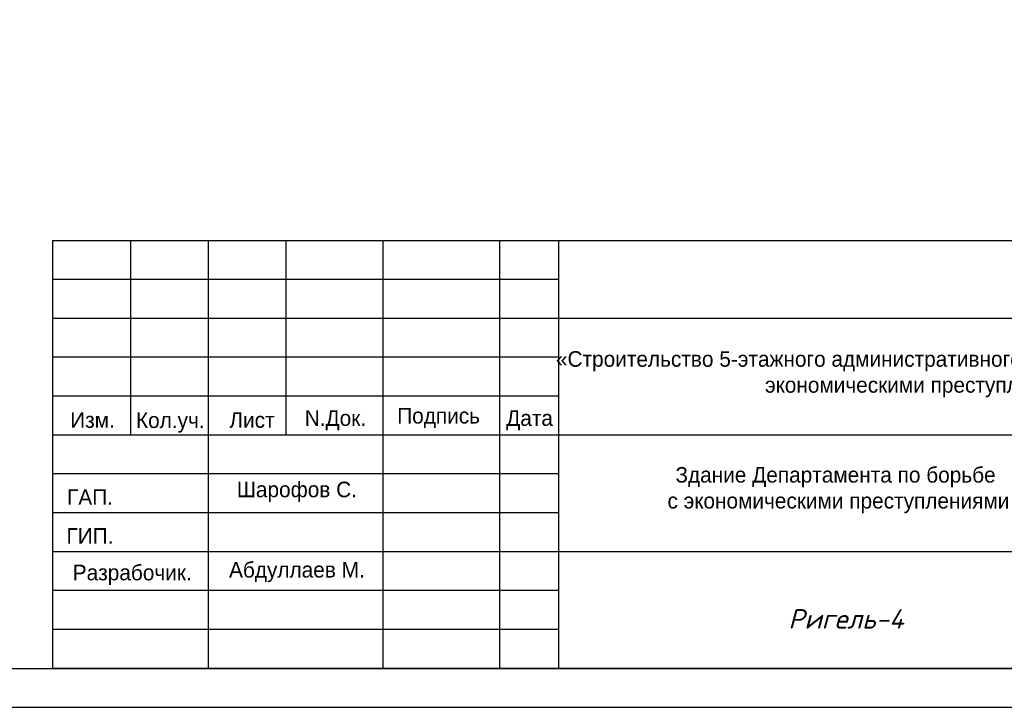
# Model space of a CAD drawing. Header units: millimetres. Extents: x -33345 to 4712671, y -3392 to 121473.
# Tile 601 of 656: x 3083407 to 3096060, y 44501 to 53341. Entities that reach past the tile are written whole.
import ezdxf

# ---------------------------------------------------------------- set-up
doc = ezdxf.new("R2010")
doc.units = ezdxf.units.MM
doc.layers.add('0.25', color=7, linetype='Continuous', lineweight=25)
doc.layers.add('Текст', color=7, linetype='Continuous', lineweight=20)
doc.layers.add('Лист', color=7, linetype='Continuous')
doc.styles.add('X-U-RW-01$0$StyleROMANS', font='GOTHIC.TTF')
doc.styles.add('стиль1', font='isocpeui.ttf', dxfattribs={"height": 300})

# ---------------------------------------------------------------- blocks, each defined once
blk = doc.blocks.new('*U340')
at = {"layer": '0.25', "color": 5, "linetype": 'Continuous', "lineweight": 25, "ltscale": 100}
blk.add_lwpolyline([(-42000, 0), (0, 0), (0, 29700), (-42000, 29700), (-42000, 0)], dxfattribs=at)
at = {"layer": '0.25', "color": 7, "linetype": 'Continuous', "lineweight": 30, "ltscale": 100}
blk.add_lwpolyline([(-40000, 500), (-500, 500), (-500, 29200), (-40000, 29200), (-40000, 500)], dxfattribs=at)
blk = doc.blocks.new('medgor')
at = {"ltscale": 25}
for p, q in [((-44011134, 22929075), (-44011134, 22934575)), ((-44010134, 22932075), (-44010134, 22934575)), ((-44009134, 22929075), (-44009134, 22934575)), ((-44008134, 22932075), (-44008134, 22934575)), ((-44006889, 22929075), (-44006889, 22934575)), ((-44005389, 22929075), (-44005389, 22934575)), ((-44004634, 22929075), (-44004634, 22934575)), ((-44004634, 22934075), (-44011134, 22934075)), ((-43992634, 22933575), (-44011134, 22933575)), ((-44004634, 22933075), (-44011134, 22933075)), ((-44004634, 22932575), (-44011134, 22932575)), ((-43992634, 22932075), (-44011134, 22932075)), ((-44004634, 22931575), (-44011134, 22931575)), ((-44004634, 22931075), (-44011134, 22931075)), ((-43992634, 22930575), (-44011134, 22930575)), ((-44004634, 22930075), (-44011134, 22930075)), ((-44004634, 22929575), (-44011134, 22929575))]:
    blk.add_line(p, q, dxfattribs=at)
blk.add_lwpolyline([(-44011134, 22934575), (-43992634, 22934575), (-43992634, 22929075), (-44011134, 22929075)], close=True, dxfattribs=at)
at = {"layer": 'Текст', "char_height": 200, "attachment_point": 8, "style": 'X-U-RW-01$0$StyleROMANS'}
for s, insert, width in [('\\pxqc;«Строительство 5-этажного административного здания Управления Департамента по борьбе с экономическими преступлениями города Ташкента»', (-43998711, 22932559), 11910.39), ('Изм.', (-44010625, 22932165), 748.42), ('Кол.уч.', (-44009625, 22932105), 748.42), ('Лист', (-44008575, 22932165), 748.42), ('N.Док.', (-44007503, 22932135), 748.42), ('Подпись', (-44006177, 22932165), 748.42), ('Дата', (-44005008, 22932135), 748.42), ('Здание Департамента по борьбе\\P с экономическими преступлениями', (-44001076, 22931070), 11910.39), ('Шарофов С.', (-44007998, 22931215), 2029.72), ('ГАП.', (-44010657, 22931178), 748.42), ('ГИП.', (-44010657, 22930678), 748.42), ('Абдуллаев М.', (-44007998, 22930183), 2180.46), ('Разрабочик.', (-44010114, 22930147), 748.42)]:
    blk.add_mtext(s, dxfattribs=dict(at, insert=insert, width=width))

msp = doc.modelspace()

# ---------------------------------------------------------------- block references
msp.add_blockref('medgor', (47094967.457, -22884073.497, 1359241.5))
at = {"layer": 'Лист', "ltscale": 100, "transparency": 33554687}
msp.add_blockref('*U340', (3102833.349, 44501.326, 1359241.5), dxfattribs=at)

# ---------------------------------------------------------------- texts
at = {"ltscale": 25, "insert": (3094025.211, 45638.014, 1359241.5), "char_height": 250, "width": 6951.92193, "attachment_point": 5, "style": 'стиль1'}
msp.add_mtext('Ригель-4', dxfattribs=at)

doc.saveas('drawing.dxf')
